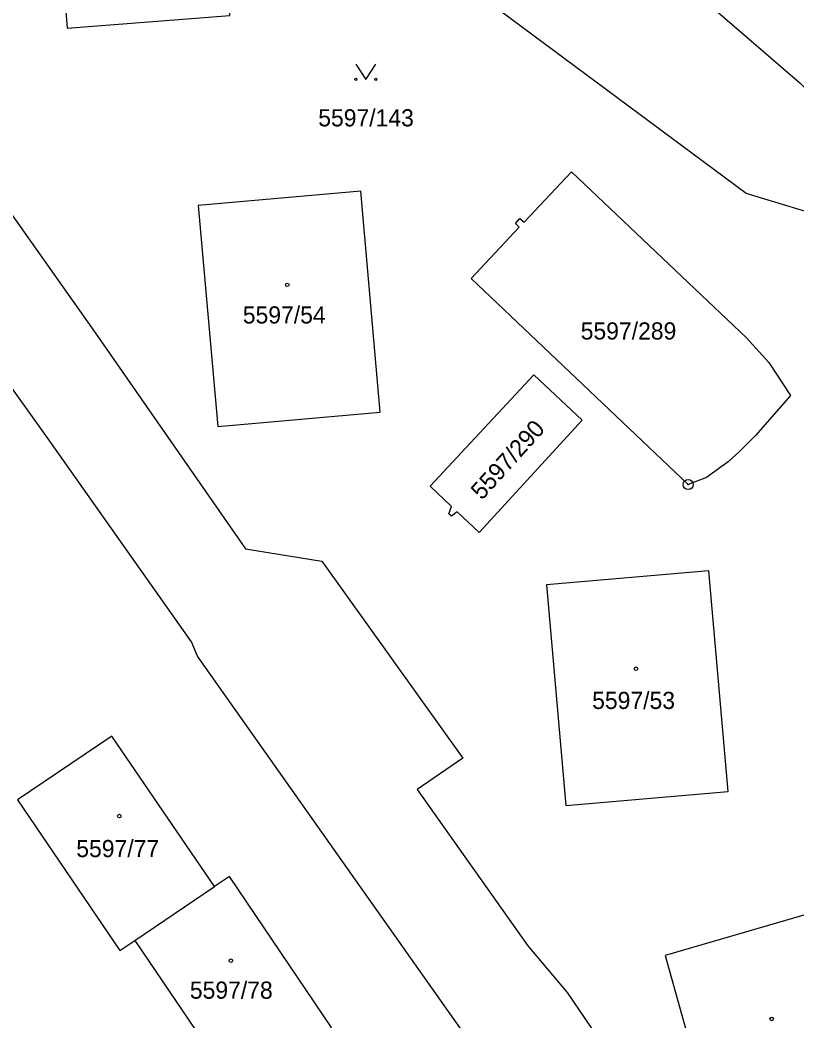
# Model space of a CAD drawing. Extents: x -644096 to -634268, y -1141430 to -1133463.
# Drawn here: x -639306.8 to -639229.7, y -1138873.7 to -1138774.5 of the extents above; entities that cross this region are included whole.
import ezdxf

# ---------------------------------------------------------------- set-up
doc = ezdxf.new("R2010")
doc.units = 0
for name, color, linetype in [('_CIVIL_CONSTRUCTION', 7, 'Continuous'), ('M_Svah_Zarez', 7, 'Continuous'), ('svrsek_osa_sjezdy', 7, 'Continuous'), ('svrsek_osa_terminal_VRT', 7, 'Continuous'), ('svrsek_osa_VRT', 7, 'Continuous'), ('terminal_VRT', 7, 'Continuous')]:
    doc.layers.add(name, color=color, linetype=linetype)

msp = doc.modelspace()

# ---------------------------------------------------------------- linework, layer by layer
at = {"layer": '_CIVIL_CONSTRUCTION'}
for radius in [0.5, 0.0303]:
    msp.add_circle((-639240.52, -1138820.51), radius, dxfattribs=at)
at = {"layer": 'M_Svah_Zarez'}
for centre in [(-639280.267, -1138800.709), (-639245.697, -1138838.759), (-639296.917, -1138853.359), (-639285.867, -1138867.679), (-639232.247, -1138873.459)]:
    msp.add_circle(centre, 0.175, dxfattribs=at)
at = {"layer": 'svrsek_osa_sjezdy'}
msp.add_lwpolyline([(-639273.48, -1138778.849), (-639272.48, -1138780.35), (-639271.48, -1138778.849)], dxfattribs=at)
for centre in [(-639273.48, -1138780.349), (-639271.48, -1138780.349)]:
    msp.add_circle(centre, 0.1, dxfattribs=at)
at = {"layer": 'svrsek_osa_terminal_VRT'}
msp.add_arc((-642050.261, -1145189.597), 8802.25, 41.4131519, 75.3170489, dxfattribs=at)
at = {"layer": 'terminal_VRT'}
msp.add_line((-639295.37, -1138865.68), (-639287.48, -1138860.34), dxfattribs=at)
for points in [[(-639295.35, -1138730.57), (-639274.83, -1138745.68), (-639262.76, -1138754.68), (-639250.75, -1138763.58), (-639242.63, -1138769.68), (-639237.84, -1138773.47), (-639229.44, -1138780.7), (-639213.15, -1138796.56), (-639211.68, -1138794.99), (-639183.48, -1138822.54), (-639163.88, -1138841.73), (-639161.54, -1138843.9), (-639159.82, -1138844.89), (-639158.27, -1138845.4), (-639156.43, -1138845.22), (-639154.09, -1138844.27), (-639151.36, -1138842.64), (-639131.66, -1138829.26)], [(-639260.4, -1138878.24), (-639289.16, -1138837.52), (-639289.78, -1138836.1), (-639304.03, -1138815.89), (-639307.83, -1138810.55), (-639335.03, -1138772.3), (-639333.81, -1138771.47), (-639343.73, -1138757.44), (-639345.79, -1138755.06), (-639347.68, -1138753.42), (-639349.94, -1138752.22), (-639352.26, -1138751.27), (-639355.75, -1138750.58), (-639358.79, -1138750.67), (-639361.83, -1138751.37), (-639364.61, -1138752.46), (-639370.86, -1138756.57)], [(-639302.08, -1138775.29), (-639285.97, -1138774.01), (-639287.71, -1138752.12), (-639303.83, -1138753.38), (-639303.24, -1138760.74), (-639304.44, -1138760.84), (-639304.15, -1138764.43), (-639302.96, -1138764.33), (-639302.08, -1138775.29)], [(-639334.77, -1138753.91), (-639328.4, -1138754.96), (-639317.16, -1138770.89), (-639318.39, -1138778.5), (-639299.27, -1138805.49), (-639284.41, -1138826.88), (-639276.83, -1138828.1), (-639262.85, -1138847.63), (-639267.39, -1138850.74), (-639256.43, -1138866.21), (-639252.52, -1138870.85), (-639247.21, -1138878.68), (-639240.02, -1138889.35), (-639239.09, -1138890.74), (-639237.82, -1138892.55), (-639236.82, -1138893.73), (-639235.67, -1138894.51), (-639234.24, -1138895.12), (-639232.75, -1138895.46), (-639231.33, -1138895.53), (-639229.15, -1138895.1), (-639227.49, -1138894.36)], [(-639199.96, -1138875.54), (-639196.63, -1138873.24), (-639170.97, -1138855.85), (-639169.87, -1138854.74), (-639169.1, -1138852.89), (-639168.73, -1138850.62), (-639169.11, -1138848.68), (-639169.91, -1138847.37), (-639171.64, -1138845.56), (-639221.81, -1138796.59), (-639223.46, -1138795.08), (-639225.82, -1138794.37), (-639234.77, -1138791.67), (-639249.64, -1138780.64), (-639266.44, -1138768.16)], [(-639252.1, -1138789.51), (-639234.74, -1138805.97), (-639232.52, -1138808.42), (-639230.36, -1138811.67), (-639233.8, -1138815.61), (-639235.42, -1138817.22), (-639236.54, -1138818.25), (-639238.71, -1138819.82), (-639240.52, -1138820.51), (-639262.04, -1138800.08), (-639257.28, -1138795.01), (-639257.65, -1138794.65), (-639257.2, -1138794.14), (-639256.79, -1138794.5), (-639252.1, -1138789.51)], [(-639287.17, -1138814.76), (-639271.05, -1138813.34), (-639272.98, -1138791.42), (-639289.1, -1138792.84), (-639287.17, -1138814.76)], [(-639255.81, -1138809.63), (-639251.02, -1138814.13), (-639261.23, -1138825.25), (-639263.41, -1138823.2), (-639264, -1138823.64), (-639264.26, -1138823.41), (-639263.97, -1138822.68), (-639266.1, -1138820.67), (-639255.81, -1138809.63)], [(-639254.56, -1138830.45), (-639252.64, -1138852.32), (-639236.54, -1138850.92), (-639238.46, -1138829.04), (-639254.56, -1138830.45)], [(-639287.48, -1138860.34), (-639297.65, -1138845.45), (-639307.02, -1138851.76), (-639296.86, -1138866.69), (-639295.37, -1138865.68)], [(-639295.37, -1138865.68), (-639285.25, -1138880.64), (-639275.89, -1138874.31), (-639286, -1138859.35), (-639287.48, -1138860.34)], [(-639242.8, -1138867.17), (-639236.83, -1138888.58), (-639221.25, -1138884.16), (-639227.25, -1138862.65), (-639242.8, -1138867.17)]]:
    msp.add_lwpolyline(points, dxfattribs=at)

# ---------------------------------------------------------------- texts
at = {"layer": 'svrsek_osa_VRT'}
for s, p in [('5597/143', (-639277.2, -1138785.015)), ('5597/54', (-639284.68, -1138804.545)), ('5597/289', (-639251.177, -1138806.132)), ('5597/53', (-639250.04, -1138842.745)), ('5597/77', (-639301.19, -1138857.425)), ('5597/78', (-639289.93, -1138871.455))]:
    msp.add_text(s, height=1.7, dxfattribs=at).set_placement(p)
msp.add_text('5597/290', height=1.7, rotation=48, dxfattribs=at).set_placement((-639260.969, -1138822.121))

doc.saveas('drawing.dxf')
